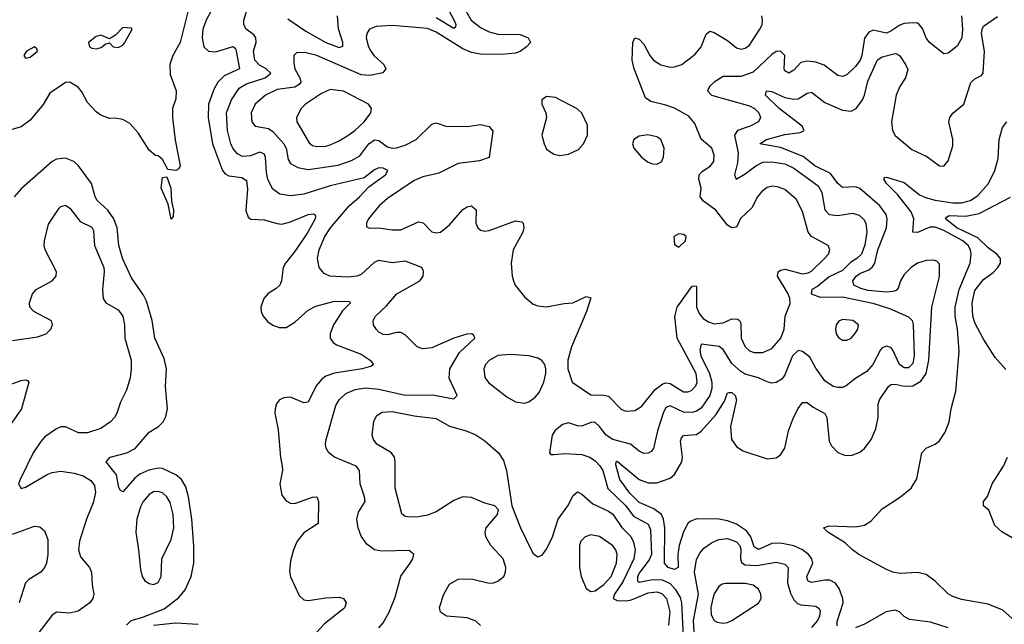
# Model space of a CAD drawing. Header units: inches. Extents: x 1603819 to 1745079, y 385938 to 533966.
# Tile 518 of 561: x 1639183 to 1643644, y 500733 to 503473. Entities that reach past the tile are written whole.
import ezdxf

# ---------------------------------------------------------------- set-up
doc = ezdxf.new("R2010")
doc.units = ezdxf.units.IN
doc.header["$MEASUREMENT"] = 0
doc.layers.add('B6530', color=7, linetype='Continuous')
doc.layers.add('B6540', color=7, linetype='Continuous')

msp = doc.modelspace()

# ---------------------------------------------------------------- linework, layer by layer
at = {"layer": 'B6530', "color": 5}
for points, elevation in [([(1639946.1, 503513.9), (1639910, 503369.7), (1639877.6, 503310), (1639862.8, 503270), (1639864.7, 503224.7), (1639891.8, 503150), (1639890, 503114), (1639875.5, 503070), (1639875.9, 503030), (1639887.2, 502927.2), (1639910.2, 502809.8), (1639903.4, 502796.6), (1639890.3, 502789.7), (1639854.2, 502794.2), (1639830, 502839.3), (1639810, 502855.3), (1639798, 502858), (1639770, 502882), (1639719.8, 502959.8), (1639681.7, 503001.7), (1639650, 503020.7), (1639612.8, 503027.2), (1639590, 503025.6), (1639550, 503040.5), (1639530, 503055.1), (1639490, 503098), (1639465.3, 503145.3), (1639447.3, 503167.3), (1639410, 503189.6), (1639390, 503187.8), (1639319.6, 503140.4), (1639290, 503088.2), (1639230, 503017), (1639190, 502987.8), (1639132, 502970)], 280), ([(1639667.6, 500730), (1639687.8, 500750), (1639736.6, 500763.4), (1639837.3, 500802.7), (1639904.8, 500855.2), (1639933.4, 500890), (1639959.9, 500950), (1639972, 501010), (1639972.2, 501087.8), (1639962.7, 501210), (1639948.5, 501310), (1639936.3, 501356.3), (1639915.6, 501390), (1639890.7, 501410), (1639830, 501438.5), (1639810, 501440.1), (1639768.3, 501431.7), (1639727.1, 501412.9), (1639704.9, 501395.1), (1639650, 501333.7), (1639639.7, 501339.7), (1639632.7, 501352.7), (1639622.2, 501410), (1639575.4, 501470), (1639593.6, 501490), (1639669.2, 501510.8), (1639705.7, 501530), (1639770, 501604.2), (1639811.3, 501628.7), (1639833.1, 501650), (1639845.8, 501674.2), (1639853.5, 501710), (1639844.1, 501810), (1639847.9, 501890), (1639837.5, 501937.5), (1639795.5, 502030), (1639783.2, 502110), (1639758, 502198), (1639744.7, 502224.7), (1639690, 502302.6), (1639650, 502386.9), (1639632.6, 502450), (1639624, 502530), (1639609.9, 502570), (1639582.1, 502610), (1639534, 502654), (1639525.1, 502670), (1639508.6, 502730), (1639450, 502809.8), (1639428.3, 502830), (1639390, 502845), (1639350, 502840.2), (1639330, 502830.5), (1639190, 502707), (1639157.9, 502670)], 320), ([(1639150, 502018.7), (1639264.3, 502035.7), (1639303.6, 502050), (1639324.9, 502070), (1639332.4, 502090), (1639328, 502108), (1639246.5, 502150), (1639229.3, 502170), (1639227.8, 502190), (1639241.8, 502230), (1639257.6, 502250), (1639330, 502289.8), (1639347.8, 502310), (1639350.1, 502330.1), (1639298.6, 502430), (1639293.7, 502450), (1639295.2, 502470), (1639314.3, 502545.7), (1639362, 502618), (1639370, 502626.6), (1639390, 502631.8), (1639410, 502618.4), (1639457.6, 502557.6), (1639510, 502532.1), (1639517.4, 502517.4), (1639521.8, 502450), (1639564.4, 502350), (1639566.2, 502330), (1639557.7, 502250), (1639561.5, 502210), (1639574, 502190), (1639630, 502157.7), (1639650.6, 502130), (1639658.5, 502090), (1639659.6, 502030), (1639688.6, 501930), (1639688.5, 501890), (1639683.7, 501850), (1639666.3, 501793.7), (1639640.4, 501739.6), (1639623.5, 501690), (1639612.5, 501670), (1639593.8, 501650), (1639550, 501620.5), (1639490, 501600.9), (1639450, 501600.7), (1639390, 501627.2), (1639370, 501627.3), (1639350, 501618.6), (1639297, 501583), (1639278.4, 501561.6), (1639244.3, 501510), (1639185.7, 501390), (1639178.5, 501370), (1639190, 501348.7), (1639210, 501354.8), (1639307.6, 501412.4), (1639330, 501421.1), (1639370, 501426.5), (1639430, 501418.5), (1639470, 501405.9), (1639504.7, 501384.7), (1639521.9, 501361.9), (1639526.9, 501330), (1639516.6, 501283.4), (1639486.2, 501210), (1639454.2, 501110), (1639449, 501070), (1639458.7, 501038.7), (1639499.1, 500990), (1639508.3, 500970), (1639511.5, 500911.5), (1639519.3, 500870), (1639515.1, 500850), (1639500.9, 500830), (1639447.3, 500792.7), (1639410, 500784), (1639350, 500788.4), (1639330, 500774.4), (1639250, 500670.4)], 340), ([(1639114.4, 501810), (1639190, 501838.4), (1639210, 501841.2), (1639218.6, 501838.6), (1639224, 501830), (1639190.7, 501710), (1639136.2, 501630)], 360), ([(1639150, 501142), (1639250, 501177.7), (1639275.1, 501175.1), (1639296.2, 501156.2), (1639310, 501117.2), (1639310.6, 501050), (1639304.6, 501010), (1639295.5, 500990), (1639278.7, 500970), (1639224.2, 500935.8), (1639210, 500921.5), (1639180.2, 500830)], 360), ([(1639992.1, 500732.1), (1639890, 500738.9), (1639790, 500727.9)], 320)]:
    msp.add_lwpolyline(points, dxfattribs=dict(at, elevation=elevation))
for points, elevation in [([(1639650, 503437.2), (1639617.5, 503402.5), (1639590, 503386), (1639550, 503402.7), (1639530, 503396.2), (1639495.3, 503370), (1639499, 503350), (1639510, 503343.2), (1639530, 503340.9), (1639552.6, 503347.4), (1639570, 503362), (1639590, 503367.3), (1639607.3, 503350), (1639630, 503346.7), (1639650, 503358), (1639659.6, 503370), (1639692.3, 503430), (1639690, 503434)], 280), ([(1639250, 503349.2), (1639214, 503330), (1639201.3, 503310), (1639210, 503298), (1639230, 503302.3), (1639263.7, 503330), (1639260.2, 503340.2)], 280), ([(1639870, 502569.3), (1639856.4, 502636.4), (1639823.5, 502710), (1639830, 502757.3), (1639850, 502760.7), (1639867.2, 502710), (1639870.4, 502650), (1639879.3, 502610), (1639878.5, 502581.5)], 280), ([(1639810, 501335.4), (1639790, 501332.9), (1639770, 501321.1), (1639742, 501290), (1639730, 501265.6), (1639713.6, 501210), (1639708.6, 501150), (1639722, 501070), (1639730, 500982), (1639738, 500950), (1639750.8, 500930), (1639770, 500918), (1639790, 500913), (1639810, 500923), (1639824.5, 500950), (1639827.3, 501030), (1639870, 501116.9), (1639881.7, 501170), (1639878.1, 501230), (1639864.5, 501284.5), (1639850, 501310.7), (1639830, 501328.9)], 340)]:
    msp.add_lwpolyline(points, close=True, dxfattribs=dict(at, elevation=elevation))
at = {"layer": 'B6540', "color": 5}
for points, elevation in [([(1640810, 500717.4), (1640830, 500739.7), (1640855.5, 500784.5), (1640884.1, 500855.9), (1640910, 500951.6), (1640951.8, 501010), (1640963.7, 501030), (1640968.4, 501050), (1640947.3, 501067.3), (1640823.9, 501063.9), (1640790.2, 501070.2), (1640755.9, 501095.9), (1640730, 501132.4), (1640715.9, 501170), (1640710.2, 501210), (1640718.1, 501241.9), (1640747.5, 501290), (1640745.4, 501310), (1640725, 501370), (1640722.2, 501430), (1640707.4, 501450), (1640608.9, 501490), (1640584.4, 501510), (1640571, 501531), (1640568, 501550), (1640572, 501570), (1640616, 501724), (1640630, 501750.9), (1640660.4, 501779.6), (1640703.4, 501796.6), (1640750, 501804), (1640810, 501798.9), (1640930, 501771.2), (1641053.3, 501773.3), (1641150, 501755.4), (1641165.7, 501770), (1641129.1, 501849.1), (1641132.1, 501890), (1641175.7, 501964.3), (1641244.9, 502030), (1641241.1, 502041.1), (1641231, 502050), (1641208.5, 502048.5), (1641149.6, 502030), (1641050, 501985.5), (1641010, 501980.7), (1640984.2, 501990), (1640930, 502045.2), (1640910, 502055.2), (1640890, 502055.5), (1640850, 502045.5), (1640830, 502046.5), (1640810, 502057), (1640798, 502070), (1640786.5, 502090), (1640785.2, 502110), (1640795.3, 502130), (1640844.3, 502175.7), (1640891.2, 502230), (1640996.5, 502290), (1641011.1, 502311.1), (1641013.1, 502333.1), (1641004.4, 502350), (1640930, 502379.2), (1640870, 502370.7), (1640810, 502381.4), (1640790, 502374.2), (1640730, 502318.9), (1640710, 502310.1), (1640670, 502306.7), (1640587.7, 502310), (1640562.2, 502322.2), (1640539.7, 502350), (1640532.5, 502390), (1640539.8, 502430), (1640565, 502490), (1640591.4, 502530), (1640675.3, 502630), (1640722.1, 502670), (1640765, 502715), (1640840.8, 502770), (1640850.4, 502790), (1640830, 502799.3), (1640810, 502801), (1640790, 502792.2), (1640743.8, 502756.2), (1640590, 502720.6), (1640470, 502682.7), (1640410, 502675.1), (1640362.1, 502682.1), (1640330, 502705.5), (1640308, 502748), (1640300.8, 502780.8), (1640296.8, 502850), (1640290, 502864.7), (1640270, 502872.6), (1640230, 502855.2), (1640193.1, 502853.1), (1640170, 502865.3), (1640150, 502887.6), (1640139.4, 502910), (1640124.9, 502970), (1640120.3, 503050), (1640142.1, 503110), (1640177.7, 503162.3), (1640210, 503181.5), (1640295.9, 503210), (1640320.8, 503230), (1640299.6, 503250), (1640270, 503266.4), (1640249.1, 503290), (1640242.8, 503330), (1640253.9, 503370), (1640253.5, 503390), (1640243.9, 503403.9), (1640209.3, 503430), (1640198.9, 503450), (1640199, 503470), (1640215.7, 503524.3)], 340), ([(1641190, 503536.9), (1641229.2, 503470), (1641270, 503436.6), (1641310, 503418.2), (1641350, 503407.5), (1641450, 503405), (1641486.4, 503390), (1641497.1, 503370), (1641479.5, 503350), (1641450.7, 503329.3), (1641430, 503321.1), (1641365.5, 503314.5), (1641270, 503316.3), (1641230, 503324.3), (1641190, 503340.3), (1641070, 503416.8), (1641030, 503432.3), (1640870, 503446.8), (1640797.7, 503442.3), (1640767.9, 503430), (1640755.6, 503410), (1640753.4, 503390), (1640763.7, 503350), (1640774.3, 503330), (1640789.7, 503309.7), (1640832.1, 503270), (1640842, 503250), (1640827.8, 503232.2), (1640770, 503219.9), (1640730, 503222.4), (1640530, 503310.9), (1640475.6, 503324.4), (1640437.2, 503322.8), (1640424.6, 503310), (1640424.5, 503275.5), (1640429.6, 503250), (1640451.6, 503210), (1640456.3, 503190), (1640450, 503178.9), (1640430, 503167.2), (1640350, 503156.2), (1640296.9, 503130), (1640249.7, 503090.3), (1640231.8, 503050), (1640235.2, 503010), (1640250, 502990.3), (1640310, 502979), (1640330, 502965.4), (1640380.4, 502910), (1640390.6, 502890), (1640399.7, 502839.7), (1640410, 502821.6), (1640443.5, 502803.5), (1640490, 502794.4), (1640625.8, 502814.2), (1640685.7, 502834.3), (1640723.6, 502856.4), (1640764.5, 502910), (1640790, 502927.7), (1640810, 502925.1), (1640850, 502896.1), (1640870, 502891.1), (1640890, 502892), (1640930, 502903.8), (1640978.7, 502930), (1641050, 502999.6), (1641070, 503004.9), (1641114, 502990), (1641210, 502989.3), (1641270, 502997.5), (1641310, 502988.5), (1641327.2, 502967.2), (1641310, 502847.8), (1641266.7, 502833.3), (1641170, 502821.1), (1641082.7, 502777.3), (1641010, 502760.2), (1640970, 502743.7), (1640850, 502662.5), (1640811.9, 502630), (1640764, 502570), (1640754, 502550), (1640754, 502534), (1640767.7, 502527.7), (1640809.8, 502530.2), (1640870, 502520.2), (1640910, 502520.5), (1640990, 502557), (1641011.7, 502551.7), (1641050, 502511.5), (1641070, 502506.9), (1641090, 502510.2), (1641130, 502542.8), (1641190, 502612.6), (1641210, 502625.2), (1641230, 502628.7), (1641251.2, 502611.2), (1641250.2, 502550), (1641258, 502530), (1641270, 502519.6), (1641290, 502514.7), (1641310, 502517.2), (1641430, 502561.5), (1641457.3, 502557.3), (1641463.8, 502550), (1641467.2, 502530), (1641462.7, 502510), (1641418.6, 502430), (1641410.3, 502370), (1641413.7, 502310), (1641419.5, 502290), (1641428.5, 502270), (1641470, 502216.4), (1641510, 502183.7), (1641530, 502176.5), (1641570, 502171.6), (1641650, 502187.4), (1641689.7, 502190.3), (1641750, 502218.8), (1641770, 502212), (1641750.4, 502150.4), (1641682.3, 501990), (1641666, 501930), (1641666, 501890), (1641685.5, 501830), (1641770, 501772.2), (1641830, 501771.5), (1641850, 501766.5), (1641910, 501706.5), (1641930, 501698.5), (1641970, 501702), (1641999.8, 501720.2), (1642062.6, 501797.4), (1642096.8, 501823.2), (1642110, 501827.6), (1642130, 501823.8), (1642190, 501786), (1642210, 501785.9), (1642227.2, 501792.8), (1642246.6, 501813.4), (1642252.8, 501830), (1642248, 501870), (1642162.2, 502030), (1642151.8, 502128.2), (1642161.1, 502170), (1642230, 502265.7), (1642247.1, 502267.1), (1642250, 502262), (1642249.6, 502170), (1642261.2, 502141.2), (1642279.2, 502119.2), (1642303, 502103), (1642330, 502094.3), (1642370, 502099.5), (1642410, 502117.1), (1642436.3, 502116.3), (1642444.8, 502110), (1642450, 502097.6), (1642452.1, 502030), (1642470, 501991.1), (1642490, 501972.1), (1642510, 501964.2), (1642550, 501965.4), (1642590, 501983.5), (1642631.7, 502030), (1642646.5, 502070), (1642650.6, 502130), (1642673, 502187), (1642671.4, 502210), (1642664.2, 502230), (1642616.5, 502310), (1642619.8, 502330), (1642630, 502337.7), (1642650, 502341.6), (1642730, 502321.3), (1642754.9, 502325.1), (1642770, 502332.6), (1642829.8, 502390), (1642847.1, 502410), (1642853.5, 502430), (1642845.4, 502450), (1642770.8, 502490.8), (1642754.9, 502510), (1642730, 502603.5), (1642700.2, 502660.2), (1642650, 502703.4), (1642615.8, 502715.8), (1642590, 502718), (1642570, 502712.5), (1642545.2, 502694.8), (1642525.5, 502670), (1642500.1, 502619.9), (1642448.7, 502571.3), (1642430, 502533), (1642410, 502529), (1642390, 502542.3), (1642337.5, 502610), (1642280.3, 502650), (1642266.5, 502670), (1642270.5, 502710), (1642259.4, 502750), (1642261.6, 502770), (1642275.2, 502784.8), (1642312.5, 502810), (1642328, 502830), (1642330, 502859), (1642318.5, 502890), (1642271, 502931), (1642241.6, 503001.6), (1642215, 503035), (1642150, 503071.1), (1642110, 503086.1), (1642042.6, 503102.6), (1642018.4, 503118.4), (1641967.4, 503250), (1641958.5, 503290), (1641961.3, 503370), (1641970, 503390.6), (1641990, 503384.9), (1642010, 503362), (1642037.3, 503310), (1642055.2, 503290), (1642087.9, 503267.9), (1642130, 503257.8), (1642150, 503259), (1642182.4, 503270), (1642243, 503317), (1642271.1, 503350), (1642293.6, 503406.4), (1642310, 503420.4), (1642330, 503414.9), (1642390, 503378), (1642430, 503344.9), (1642450, 503339.2), (1642470, 503343.5), (1642490, 503357.7), (1642536.8, 503430), (1642546.5, 503450), (1642548.9, 503470), (1642544.8, 503490)], 360), ([(1641070, 503482.2), (1641150, 503434.8), (1641158.7, 503441.3), (1641159.8, 503450), (1641151.9, 503470), (1641109.8, 503549.8)], 340), ([(1640050, 503512.4), (1640027.2, 503470), (1640013.2, 503430), (1640009.3, 503390), (1640017.6, 503350), (1640038, 503330), (1640070, 503326.8), (1640150, 503351.9), (1640161.5, 503341.5), (1640164.5, 503330), (1640179.1, 503250), (1640110, 503218.5), (1640080.1, 503190), (1640062.9, 503157.1), (1640039.2, 503090), (1640036.6, 503030), (1640056.3, 502910), (1640101.5, 502790), (1640114.6, 502774.6), (1640130, 502765.5), (1640190, 502758.2), (1640210, 502743.8), (1640214.9, 502705.1), (1640207.5, 502607.5), (1640218.5, 502578.5), (1640230, 502568.5), (1640290, 502566.5), (1640350, 502548.6), (1640370, 502546.9), (1640410, 502556.2), (1640490, 502590.1), (1640512.5, 502592.5), (1640520.5, 502590), (1640522.8, 502582.8), (1640522, 502570), (1640488.3, 502510), (1640433, 502427), (1640387.1, 502370), (1640377.2, 502350), (1640368.8, 502290), (1640361.5, 502270), (1640345.8, 502254.2), (1640308.6, 502231.4), (1640288.5, 502210), (1640276.1, 502170), (1640277.8, 502150), (1640286.2, 502130), (1640305.7, 502105.7), (1640330, 502088.6), (1640358, 502078), (1640390, 502078.4), (1640430, 502101.6), (1640490, 502157), (1640524.8, 502175.2), (1640610, 502196.6), (1640676.3, 502196.3), (1640682, 502190), (1640645.8, 502154.2), (1640605.1, 502090), (1640589.4, 502050), (1640590.2, 502030), (1640602.7, 502010), (1640618.9, 501998.9), (1640730, 501956.6), (1640771.5, 501930), (1640786.4, 501910), (1640777.6, 501902.4), (1640734, 501890), (1640610, 501870.8), (1640570, 501857.3), (1640550, 501842.4), (1640526.4, 501813.6), (1640490, 501739.1), (1640470, 501736.5), (1640410, 501762.2), (1640380, 501760), (1640360.9, 501750), (1640347.2, 501732.8), (1640339.8, 501710), (1640339.5, 501690), (1640354.3, 501614.3), (1640364.7, 501490), (1640372.8, 501450), (1640374.1, 501430), (1640361.3, 501370), (1640370, 501318.3), (1640390, 501292.6), (1640410, 501281.9), (1640430, 501279.8), (1640510, 501309), (1640530, 501310.3), (1640536.5, 501290), (1640535.6, 501190), (1640470, 501147.6), (1640440.4, 501110), (1640423.4, 501070), (1640410, 501020.7), (1640405.7, 500974.3), (1640410, 500947.5), (1640450, 500863.8), (1640470, 500844.3), (1640490, 500840.7), (1640570, 500853.6), (1640630, 500856.1), (1640650.3, 500850), (1640661.6, 500830), (1640656.6, 500810), (1640650, 500802.5), (1640564.6, 500735.4), (1640510, 500677.1)], 320), ([(1640397.3, 503477.3), (1640480.1, 503420.1), (1640570, 503369.9), (1640630, 503346.7), (1640647.8, 503352.2), (1640646.8, 503370), (1640628, 503432), (1640623, 503490)], 340), ([(1643449.9, 503490), (1643454.9, 503430), (1643451.2, 503390), (1643430, 503353.4), (1643390, 503320.4), (1643370, 503318.4), (1643304.4, 503370), (1643290, 503390.4), (1643273.2, 503433.2), (1643260.3, 503450), (1643250, 503456.3), (1643230, 503459.2), (1643190, 503454.8), (1643170, 503447.9), (1643130, 503420.5), (1643110, 503412.3), (1643050, 503425.3), (1643030, 503415.7), (1643010, 503388.9), (1642998.2, 503310), (1642990.8, 503289.2), (1642970, 503260.5), (1642930, 503222.2), (1642910, 503215.9), (1642890, 503220.2), (1642827.4, 503267.4), (1642790, 503279.8), (1642750, 503285.3), (1642721.6, 503278.4), (1642690, 503244.2), (1642667.3, 503230), (1642650, 503241.6), (1642646.4, 503250), (1642648.9, 503310), (1642630.4, 503330), (1642610, 503329.1), (1642590, 503315.4), (1642505.5, 503234.5), (1642450, 503214.7), (1642370, 503215), (1642329.8, 503190), (1642308.3, 503170), (1642298.7, 503150), (1642318, 503130), (1642490, 503082.5), (1642512.5, 503070), (1642532.4, 503050), (1642539.3, 503030), (1642529.7, 503010), (1642493, 502990), (1642434.8, 502970), (1642421, 502950), (1642438.3, 502870), (1642435.6, 502824.4), (1642422, 502770), (1642429.3, 502750), (1642470, 502773.8), (1642517.5, 502810), (1642550, 502826.6), (1642590, 502828.9), (1642650, 502819.2), (1642690, 502800.4), (1642800.2, 502720.2), (1642816.9, 502690), (1642831.3, 502611.3), (1642849.8, 502590), (1642890, 502584.8), (1642956.4, 502596.4), (1642986.6, 502586.6), (1643007.7, 502567.7), (1643016.7, 502550), (1643021, 502510), (1643012.3, 502452.3), (1642997.2, 502410), (1642976.3, 502390), (1642947.4, 502372.6), (1642910, 502336.9), (1642850, 502307.3), (1642796.9, 502263.1), (1642771.6, 502250), (1642769.1, 502230), (1642810, 502216), (1642910, 502217), (1643047.7, 502187.7), (1643123.7, 502163.7), (1643210, 502126.4), (1643226.4, 502110), (1643231.6, 502091.6), (1643236, 501950), (1643230, 501915.3), (1643210, 501895), (1643190, 501895.3), (1643169, 501910), (1643137.8, 501977.8), (1643130, 501986.9), (1643110, 501993.4), (1643090, 501985.2), (1643083.2, 501976.8), (1643047.9, 501910), (1643021.3, 501878.7), (1642971.4, 501848.6), (1642926.8, 501813.2), (1642910, 501806.2), (1642890, 501805.6), (1642868.5, 501810), (1642830, 501835.8), (1642790, 501893.8), (1642763.4, 501943.4), (1642730, 501969.5), (1642710, 501973.2), (1642683.6, 501950), (1642650, 501863.1), (1642636.1, 501843.9), (1642610, 501829), (1642590, 501826.3), (1642570, 501831.2), (1642530.6, 501850.6), (1642470, 501867.1), (1642450, 501878.9), (1642410, 501914.5), (1642370, 501977.6), (1642351.6, 501991.6), (1642270, 502002), (1642265.1, 501974.9), (1642269.6, 501950), (1642308.8, 501870), (1642318.8, 501830), (1642318.6, 501801.4), (1642309.9, 501770.1), (1642270, 501712.5), (1642250, 501698.8), (1642230, 501692.5), (1642190, 501695.1), (1642130, 501723.1), (1642110, 501715.3), (1642097.7, 501690), (1642073.1, 501610), (1642055, 501530), (1642043.6, 501516.4), (1642030, 501508.4), (1642010, 501506.7), (1641990, 501517.2), (1641949.7, 501549.7), (1641870, 501571), (1641840.5, 501590), (1641809.7, 501629.7), (1641788.8, 501648.8), (1641770, 501647.3), (1641730, 501631.6), (1641710, 501632.5), (1641670, 501645.9), (1641641.5, 501638.5), (1641607.8, 501610), (1641595.4, 501590), (1641582.6, 501510), (1641590, 501503.1), (1641602.3, 501502.3), (1641653.5, 501506.5), (1641730, 501502.7), (1641766.1, 501490), (1641790, 501474.5), (1641811.9, 501451.9), (1641824.7, 501430), (1641848.2, 501348.2), (1641929.5, 501270), (1641963.8, 501223.8), (1642030, 501186.8), (1642040.7, 501160.7), (1642044.9, 501050), (1642034.6, 501025.4), (1641992.1, 500970), (1641982.7, 500950), (1641981.6, 500930), (1641990, 500924.6), (1642050, 500935.9), (1642094.3, 500934.3), (1642130, 500918.6), (1642153.1, 500893.1), (1642174.6, 500854.6), (1642181.4, 500830), (1642190, 500647.4)], 340), ([(1642886.2, 500726.2), (1642886.5, 500746.5), (1642913.5, 500830), (1642912.1, 500850), (1642895.8, 500895.8), (1642879.6, 500919.6), (1642853.2, 500933.2), (1642830, 500933.9), (1642770, 500922.3), (1642754, 500930), (1642749.2, 500950), (1642775.7, 501010), (1642772.4, 501030), (1642756.7, 501050), (1642729.3, 501070), (1642690, 501088.1), (1642630, 501101.5), (1642590, 501099.4), (1642530, 501071.6), (1642510, 501084.2), (1642495.6, 501130), (1642476.2, 501156.2), (1642430, 501186.9), (1642390, 501202.2), (1642350, 501209.9), (1642250, 501211.3), (1642221, 501199), (1642210, 501189.8), (1642190, 501151.7), (1642171.1, 501090), (1642164.6, 501050), (1642166.5, 500990), (1642150, 500981.2), (1642120.9, 500990), (1642104.9, 501010), (1642105.4, 501170), (1642099.5, 501210), (1642090.3, 501230), (1642055.9, 501255.9), (1641990, 501285.8), (1641947, 501327), (1641901.3, 501390), (1641884.5, 501455.5), (1641885.4, 501470), (1641890, 501473), (1641989.8, 501389.8), (1642030, 501374.3), (1642070, 501374.1), (1642130, 501395.3), (1642150, 501412.3), (1642183.4, 501470), (1642185.6, 501490), (1642177.3, 501562.7), (1642181.4, 501578.6), (1642190.7, 501589.3), (1642250, 501593.8), (1642270, 501608.3), (1642337, 501683), (1642376, 501744), (1642390, 501782.6), (1642396.4, 501783.6), (1642410, 501783.9), (1642424.7, 501770), (1642430.1, 501750), (1642402.7, 501630), (1642407.4, 501570), (1642430, 501539), (1642459.4, 501519.4), (1642570, 501482.6), (1642610, 501486.7), (1642630, 501500.9), (1642650, 501531.7), (1642666.6, 501610), (1642688.7, 501670), (1642710, 501711.5), (1642730, 501738.3), (1642750, 501737.6), (1642777.4, 501717.4), (1642830, 501689), (1642840.5, 501670), (1642850, 501562.8), (1642861.3, 501541.3), (1642890, 501512.2), (1642919.4, 501499.4), (1642950, 501497.7), (1642990, 501512.7), (1643010, 501530.2), (1643039.9, 501570), (1643061.8, 501618.2), (1643071.8, 501670), (1643072.5, 501730), (1643078, 501750), (1643119.5, 501810), (1643130, 501819.8), (1643150, 501821.6), (1643190, 501811.7), (1643230, 501813.2), (1643265.7, 501834.3), (1643289.3, 501870), (1643302.4, 501930), (1643314.7, 502170), (1643350, 502308.4), (1643350, 502364.5), (1643338.1, 502378.1), (1643323.4, 502383.4), (1643290, 502381.9), (1643250, 502369.9), (1643221.2, 502350), (1643190, 502317.6), (1643174.1, 502290), (1643163.4, 502256.6), (1643154.4, 502245.6), (1643139.4, 502240.6), (1643110, 502238.6), (1643026.4, 502246.4), (1642994.3, 502254.3), (1642962, 502270), (1642956.9, 502290), (1642971.9, 502310), (1642990, 502323.4), (1643030, 502339.2), (1643047, 502353), (1643057.1, 502370), (1643071, 502430), (1643109.5, 502530), (1643113.1, 502570), (1643107.8, 502590), (1643079.9, 502630), (1642990, 502708.2), (1642970, 502715.4), (1642910, 502712.1), (1642890, 502729.8), (1642855.9, 502775.9), (1642785.5, 502810), (1642732.2, 502852.2), (1642630, 502893), (1642536.2, 502910), (1642566, 502930), (1642650, 502952.8), (1642719.1, 502960.9), (1642737.8, 502970), (1642727.6, 502990), (1642624, 503070), (1642561.6, 503130), (1642566.3, 503150), (1642590, 503146.8), (1642650, 503119.9), (1642690, 503112.5), (1642710, 503114.4), (1642750, 503140.1), (1642770, 503144.4), (1642830, 503096.9), (1642910, 503063), (1642950, 503057.8), (1642972.7, 503070), (1643000.7, 503110), (1643010, 503130.2), (1643025.9, 503194.1), (1643070, 503290.2), (1643090, 503304.2), (1643150, 503319.8), (1643157.4, 503317.4), (1643170, 503309), (1643196.6, 503270), (1643206.4, 503246.4), (1643195.8, 503210), (1643170.1, 503170), (1643153.4, 503130), (1643133, 503010), (1643137, 502970), (1643150, 502947.6), (1643224.4, 502884.4), (1643293, 502853), (1643350, 502810.3), (1643370, 502809.1), (1643390, 502832.7), (1643410, 502901), (1643409.9, 502930), (1643393.1, 503010), (1643397.2, 503030), (1643410.4, 503049.6), (1643460.2, 503090), (1643491.4, 503188.6), (1643510, 503205.2), (1643540.3, 503219.7), (1643547.8, 503232.2), (1643554.5, 503330), (1643540.5, 503410), (1643542.8, 503430), (1643550, 503443.2), (1643612.8, 503487.2)], 320), ([(1643679.8, 500759.8), (1643636.5, 500796.5), (1643570, 500823.8), (1643450, 500846.2), (1643410, 500859.2), (1643390, 500871.8), (1643330, 500928.7), (1643290, 500958.8), (1643250, 500967.5), (1643170, 500964.1), (1643138.4, 500970), (1643110, 500981.6), (1642984.6, 501050), (1642956.5, 501070), (1642922.8, 501102.8), (1642843.7, 501150), (1642825.2, 501170), (1642850, 501178.9), (1642970, 501174.4), (1643010, 501181.9), (1643039.3, 501200.7), (1643090, 501255.8), (1643173.1, 501310), (1643221.5, 501350), (1643247.7, 501392.3), (1643270, 501510.4), (1643290, 501531.7), (1643330, 501549), (1643350, 501564.2), (1643375.9, 501604.1), (1643394.5, 501650), (1643403.7, 501710), (1643424, 501790), (1643439.9, 501970), (1643431.8, 502070), (1643420.9, 502130), (1643420.5, 502170), (1643439, 502250), (1643489.6, 502370), (1643494.2, 502410), (1643490.6, 502430), (1643479.6, 502450), (1643455.3, 502470), (1643370, 502518), (1643330, 502532.6), (1643306.8, 502533.2), (1643250, 502508.9), (1643230, 502509.9), (1643234.1, 502570), (1643222.1, 502602.1), (1643160.2, 502680.2), (1643109.5, 502730), (1643097.3, 502750), (1643101.9, 502758.1), (1643110, 502759.8), (1643190, 502735.2), (1643259.8, 502679.8), (1643287, 502667), (1643330, 502655.3), (1643410, 502642.4), (1643450, 502642.2), (1643490, 502653.3), (1643524.4, 502675.6), (1643572.4, 502730), (1643601.1, 502790), (1643615.8, 502844.2), (1643620.7, 502930), (1643636, 502984), (1643655.6, 503010)], 280), ([(1643650, 501887), (1643602.8, 501942.8), (1643550, 502025.1), (1643510, 502099.7), (1643501.5, 502130), (1643498, 502190), (1643510, 502245.3), (1643550, 502295.6), (1643592.7, 502327.3), (1643615.1, 502350), (1643626, 502370), (1643626, 502390), (1643609.6, 502410), (1643570, 502438.8), (1643524.4, 502484.4), (1643428.6, 502530), (1643376.8, 502570), (1643381.7, 502578.3), (1643394.5, 502585.5), (1643470, 502582.5), (1643530, 502594.4), (1643671.2, 502668.8)], 260), ([(1641270, 500727.2), (1641250, 500747.6), (1641210, 500762.6), (1641116, 500770), (1641090, 500787.7), (1641085.7, 500810), (1641104.2, 500870), (1641130, 500915.4), (1641170, 500938.2), (1641230, 500939.5), (1641310, 500920.3), (1641330, 500921.2), (1641350, 500928.7), (1641376.5, 500950), (1641384.7, 500970), (1641386.2, 500990), (1641373.8, 501030), (1641317.8, 501090), (1641294.7, 501130), (1641291.6, 501150), (1641296.5, 501170), (1641348.5, 501230), (1641352.3, 501252.3), (1641336, 501270), (1641290, 501282.6), (1641230, 501307.9), (1641190.1, 501310.1), (1641150, 501293.5), (1641070, 501243.3), (1641030, 501227.1), (1640990, 501219.5), (1640950, 501218.2), (1640930, 501222.2), (1640913.7, 501233.7), (1640883.7, 501350), (1640884.8, 501470), (1640881, 501490), (1640866.9, 501510), (1640801.3, 501550), (1640786, 501570), (1640779.7, 501590), (1640786.8, 501653.2), (1640800.5, 501679.5), (1640826, 501694), (1640870, 501697.5), (1640970, 501677.3), (1641070, 501665), (1641130, 501630.5), (1641205.1, 501610), (1641250, 501591.3), (1641290, 501564.8), (1641351.6, 501510), (1641375.3, 501475.3), (1641388.4, 501430), (1641412.4, 501270), (1641452.6, 501170), (1641500.5, 501070), (1641510, 501054.5), (1641530, 501039.5), (1641550, 501047), (1641570, 501074), (1641597, 501130), (1641623.2, 501210), (1641666.7, 501270), (1641690, 501317.2), (1641710, 501334), (1641730, 501322.4), (1641779.1, 501279.1), (1641850, 501245.4), (1641870, 501231.6), (1641911.4, 501171.4), (1641951.2, 501131.2), (1641964.6, 501104.6), (1641971.6, 501070), (1641965.4, 501030), (1641915, 500925), (1641877.8, 500870), (1641872.5, 500850), (1641890, 500841.5), (1641930, 500839.6), (1641955.3, 500844.7), (1642030, 500875.3), (1642070, 500880.5), (1642092.8, 500872.8), (1642113, 500850), (1642127.8, 500790), (1642122.8, 500730)], 360), ([(1643690, 501119.3), (1643631.9, 501151.9), (1643600.2, 501180.2), (1643574, 501250), (1643549, 501270), (1643549, 501290), (1643567, 501313), (1643589.4, 501370), (1643639.5, 501450), (1643658, 501490)], 260), ([(1642240.5, 500670), (1642235.8, 500750), (1642257.9, 500870), (1642239.8, 500970), (1642250, 501027.3), (1642263.8, 501056.2), (1642282.2, 501077.8), (1642317.1, 501102.9), (1642350, 501117.8), (1642390, 501121.7), (1642430, 501106.4), (1642444.9, 501090), (1642450, 501074), (1642448.6, 501030), (1642453.8, 501013.8), (1642470, 501003.1), (1642520.6, 500999.4), (1642610, 501014.6), (1642650, 501006.2), (1642665.3, 500990), (1642661.6, 500921.6), (1642674.6, 500874.6), (1642690, 500843.9), (1642707.2, 500827.2), (1642721.8, 500821.8), (1642790, 500815.3), (1642804.6, 500804.6), (1642810, 500792.3), (1642806.9, 500770), (1642797, 500750), (1642770, 500719.3)], 340), ([(1643390, 500716.9), (1643310, 500742.4), (1643214.3, 500754.3), (1643190, 500769.1), (1643169, 500789), (1643150, 500796.6), (1643108.3, 500790), (1643010, 500734.3), (1642970, 500717)], 320)]:
    msp.add_lwpolyline(points, dxfattribs=dict(at, elevation=elevation))
for points, elevation in [([(1640590, 503156.8), (1640550, 503138.9), (1640478.6, 503090), (1640458.2, 503070), (1640436.9, 503030), (1640438.4, 503010), (1640495.1, 502915.1), (1640510, 502902.9), (1640530, 502897.4), (1640570, 502899.4), (1640590, 502906.1), (1640630, 502923.6), (1640670, 502948.2), (1640700.7, 502970), (1640743.5, 503010), (1640773.3, 503050), (1640777.4, 503070), (1640763, 503090), (1640650, 503149)], 380), ([(1641570, 503125.1), (1641548.4, 503110), (1641548.7, 503090), (1641567.4, 503050), (1641569.1, 503030), (1641548.9, 502950), (1641558.9, 502910), (1641570, 502886.4), (1641603.1, 502863.1), (1641630, 502857.3), (1641670, 502862.7), (1641714.9, 502885.1), (1641737.6, 502910), (1641755.1, 502950), (1641755.3, 502995.3), (1641730, 503049.4), (1641708.6, 503068.6), (1641610, 503120.5)], 380), ([(1642029.1, 502950.9), (1641990, 502944.2), (1641965.5, 502930), (1641959.3, 502910), (1641964.9, 502890), (1641999.5, 502850), (1642030, 502827.6), (1642050, 502819.5), (1642070, 502817.6), (1642090, 502828.4), (1642099.7, 502850), (1642102.3, 502890), (1642087.6, 502930), (1642070, 502942.6)], 380), ([(1642170, 502502), (1642146, 502490), (1642150, 502454), (1642170, 502442), (1642199, 502470), (1642202, 502490), (1642190, 502499)], 380), ([(1642910, 502114), (1642893.8, 502106.2), (1642882.6, 502090), (1642878.3, 502070), (1642882.3, 502050), (1642893.2, 502033.2), (1642910, 502020.9), (1642930, 502020.2), (1642950, 502030.3), (1642967.3, 502050), (1642979.8, 502070), (1642983, 502090), (1642957, 502110)], 360), ([(1641404.7, 501955.3), (1641350, 501950.6), (1641310, 501928.5), (1641293.6, 501910), (1641285.4, 501890), (1641291, 501851), (1641308, 501828), (1641390, 501764.6), (1641430, 501741.7), (1641470, 501735.2), (1641490, 501741.5), (1641518.1, 501761.9), (1641536.6, 501783.4), (1641558, 501830), (1641567.1, 501870), (1641566.8, 501890), (1641561.5, 501910), (1641549, 501929), (1641530, 501939.3), (1641490, 501949)], 360), ([(1641770, 501138.8), (1641745.3, 501130), (1641725.2, 501110), (1641718.8, 501090), (1641719.7, 500990), (1641727.2, 500950), (1641750, 500895.8), (1641770, 500881.2), (1641790, 500885), (1641830, 500912.8), (1641863.1, 500950), (1641886.4, 501010), (1641890.4, 501050), (1641883.4, 501070), (1641868.9, 501090), (1641810, 501130.8)], 380), ([(1642381.3, 500918.7), (1642365.1, 500914.9), (1642350, 500903.9), (1642330, 500871.1), (1642323.1, 500850), (1642314.6, 500810), (1642315.9, 500775.9), (1642330, 500750.3), (1642343.5, 500743.5), (1642370, 500738), (1642390, 500742), (1642410, 500750.2), (1642530.7, 500829.3), (1642542.3, 500850), (1642541.4, 500870), (1642530, 500891.9), (1642505.6, 500910), (1642470, 500917.6)], 360)]:
    msp.add_lwpolyline(points, close=True, dxfattribs=dict(at, elevation=elevation))

doc.saveas('drawing.dxf')
